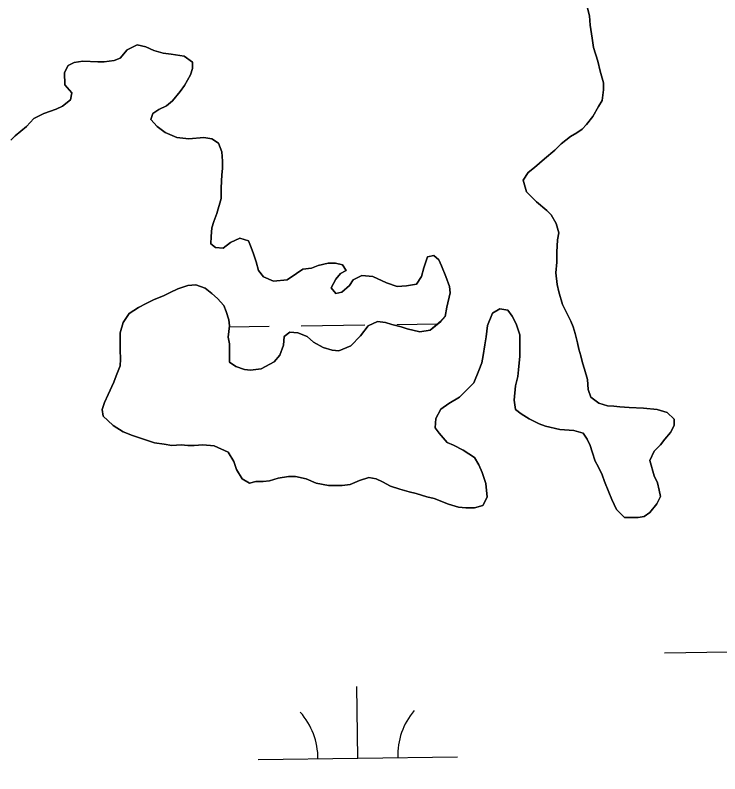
# Model space of a CAD drawing. Extents: x 3767014 to 3805179, y 361544 to 387384.
# Drawn here: x 3772348.3 to 3772701.9, y 379337.8 to 379718.3 of the extents above; entities that cross this region are included whole.
import ezdxf

# ---------------------------------------------------------------- set-up
doc = ezdxf.new("R2010")
doc.units = 0
for name, color, linetype in [('V-GRID-MAJR', 7, 'Continuous'), ('V-TOPO-SHOR', 7, 'Continuous'), ('V-WETL-SWMP', 7, 'Continuous')]:
    doc.layers.add(name, color=color, linetype=linetype)

msp = doc.modelspace()

# ---------------------------------------------------------------- linework, layer by layer
at = {"layer": 'V-GRID-MAJR'}
msp.add_spline([(3771088.411, 379085.847), (3773738.277, 379121.596), (3779038.002, 379193.674), (3784337.716, 379266.522), (3789637.419, 379340.141), (3794937.112, 379414.531), (3800236.794, 379489.691), (3802886.631, 379527.561)], degree=3, dxfattribs=at)
at = {"layer": 'V-TOPO-SHOR'}
for points in [[(3772634.976, 379723.941), (3772636.542, 379718.018), (3772636.862, 379713.338), (3772637.804, 379706.789), (3772638.435, 379702.111), (3772640.626, 379695.252), (3772641.88, 379690.263), (3772643.446, 379684.339), (3772643.45, 379680.906), (3772642.834, 379675.604), (3772640.964, 379672.483), (3772638.164, 379667.488), (3772635.049, 379663.43), (3772632.868, 379661.243), (3772630.065, 379659.369), (3772626.948, 379657.493), (3772622.272, 379653.746), (3772619.157, 379650.622), (3772613.861, 379646.248), (3772608.876, 379641.875), (3772605.759, 379639.377), (3772603.269, 379635.631), (3772604.835, 379629.706), (3772609.83, 379624.721), (3772615.139, 379620.361), (3772617.324, 379618.18), (3772619.827, 379613.816), (3772621.078, 379609.138), (3772620.46, 379605.708), (3772620.154, 379599.467), (3772620.16, 379594.478), (3772619.544, 379589.174), (3772620.175, 379583.249), (3772621.115, 379579.508), (3772622.995, 379573.271), (3772624.558, 379569.841), (3772627.058, 379564.854), (3772628.309, 379562.048), (3772629.25, 379558.618), (3772630.505, 379553.94), (3772631.132, 379550.823), (3772632.072, 379547.393), (3772633.012, 379543.962), (3772633.952, 379540.845), (3772635.516, 379535.543), (3772635.836, 379530.554), (3772637.087, 379526.813), (3772641.144, 379523.698), (3772645.515, 379522.456), (3772648.634, 379522.147), (3772651.753, 379521.84), (3772656.433, 379521.533), (3772663.607, 379521.23), (3772670.47, 379520.613), (3772675.463, 379519.061), (3772678.897, 379515.635), (3772678.901, 379512.515), (3772677.033, 379509.081), (3772674.232, 379505.646), (3772672.051, 379502.837), (3772668.936, 379499.713), (3772666.757, 379495.034), (3772668.95, 379487.237), (3772670.515, 379483.809), (3772671.455, 379480.067), (3772672.081, 379476.948), (3772670.216, 379473.202), (3772666.789, 379468.832)], [(3772456.392, 379604.262), (3772452.653, 379601.45), (3772448.911, 379601.757), (3772446.412, 379603.625), (3772446.719, 379607.369), (3772447.027, 379611.735), (3772447.959, 379614.856), (3772449.513, 379618.911), (3772451.688, 379626.401), (3772451.682, 379631.705), (3772451.985, 379638.254), (3772452.292, 379641.374), (3772452.288, 379645.117), (3772451.971, 379649.795), (3772450.406, 379654.159), (3772446.971, 379656.338), (3772442.916, 379656.959), (3772435.431, 379656.326), (3772429.504, 379656.942), (3772423.575, 379659.431), (3772419.516, 379662.544), (3772416.393, 379665.972), (3772417.325, 379669.091), (3772420.442, 379670.967), (3772424.181, 379672.843), (3772427.298, 379675.344), (3772431.036, 379680.025), (3772433.215, 379683.149), (3772436.328, 379688.455), (3772437.26, 379691.574), (3772437.256, 379694.693), (3772433.199, 379697.808), (3772426.647, 379698.736), (3772422.592, 379699.354), (3772417.91, 379700.596), (3772413.853, 379702.463), (3772409.485, 379703.393), (3772404.498, 379700.893), (3772401.072, 379696.833), (3772397.955, 379695.582), (3772392.964, 379694.951), (3772389.844, 379694.947), (3772382.359, 379695.25), (3772377.993, 379694.622), (3772374.876, 379693.059), (3772373.008, 379689.624), (3772373.327, 379683.386), (3772376.764, 379679.335), (3772376.143, 379675.905), (3772372.092, 379672.78), (3772368.975, 379671.217), (3772362.739, 379669.026), (3772357.752, 379666.525), (3772354.015, 379662.466), (3772348.405, 379657.78), (3772346.224, 379655.593)], [(3772394.741, 379514.977), (3772392.556, 379517.158), (3772391.927, 379520.589), (3772393.17, 379524.021), (3772395.038, 379528.078), (3772397.838, 379534.32), (3772399.081, 379537.442), (3772400.947, 379542.435), (3772401.254, 379545.865), (3772400.936, 379550.545), (3772400.932, 379554.6), (3772400.926, 379558.964), (3772402.481, 379564.27), (3772405.594, 379568.641), (3772410.269, 379571.764), (3772414.009, 379573.64), (3772417.751, 379575.516), (3772423.051, 379577.707), (3772426.168, 379579.27), (3772429.907, 379581.148), (3772434.896, 379582.713), (3772438.951, 379583.028), (3772443.631, 379581.476), (3772447.066, 379578.672), (3772449.877, 379576.18), (3772453.001, 379572.753), (3772454.252, 379569.634), (3772455.503, 379565.581), (3772455.821, 379562.462), (3772455.202, 379556.848), (3772455.831, 379553.416), (3772455.835, 379548.738), (3772455.841, 379544.372), (3772458.962, 379542.193), (3772463.333, 379540.639), (3772466.452, 379540.329), (3772471.754, 379540.96), (3772478.3, 379544.399), (3772481.103, 379547.833), (3772482.967, 379552.826), (3772483.274, 379557.195), (3772486.08, 379559.382), (3772490.135, 379559.075), (3772494.817, 379557.209), (3772497.938, 379554.403), (3772502.933, 379551.604), (3772507.301, 379550.36), (3772510.732, 379550.053), (3772516.657, 379552.556), (3772521.639, 379557.553), (3772525.377, 379562.546), (3772530.053, 379564.735), (3772534.11, 379564.119), (3772537.229, 379563.185), (3772541.908, 379561.944), (3772545.03, 379561.012), (3772551.27, 379559.46), (3772556.57, 379560.402), (3772561.868, 379564.774), (3772564.049, 379567.273), (3772564.979, 379571.952), (3772566.53, 379579.129), (3772566.214, 379582.248), (3772564.336, 379587.237), (3772562.147, 379592.537), (3772560.895, 379595.654), (3772558.399, 379597.833), (3772555.28, 379597.206), (3772553.414, 379591.591), (3772552.171, 379587.22), (3772549.681, 379583.475), (3772544.692, 379582.532), (3772540.012, 379582.215), (3772534.71, 379584.081), (3772527.843, 379587.192), (3772522.227, 379587.808), (3772517.863, 379585.621), (3772515.995, 379582.811), (3772512.255, 379579.374), (3772509.138, 379578.748), (3772506.951, 379581.551), (3772509.128, 379585.922), (3772511.621, 379588.732), (3772514.426, 379590.294), (3772512.55, 379593.1), (3772509.12, 379594.032), (3772505.376, 379594.028), (3772500.387, 379592.772), (3772496.959, 379591.521), (3772492.591, 379590.892), (3772489.476, 379588.705), (3772484.8, 379585.58), (3772477.939, 379584.947), (3772472.944, 379587.124), (3772470.446, 379590.241), (3772469.192, 379594.607), (3772467.941, 379598.66), (3772466.69, 379601.778), (3772465.436, 379605.208), (3772461.07, 379606.449), (3772456.392, 379604.262)], [(3772666.789, 379468.832), (3772663.984, 379466.958), (3772660.867, 379466.329), (3772654.004, 379466.321), (3772649.945, 379470.372), (3772647.753, 379475.359), (3772646.191, 379479.1), (3772643.999, 379484.4), (3772642.748, 379487.829), (3772640.872, 379491.882), (3772639.309, 379494.688), (3772637.745, 379499.363), (3772636.805, 379502.482), (3772635.242, 379505.599), (3772633.366, 379508.716), (3772628.684, 379509.96), (3772621.51, 379510.574), (3772614.336, 379512.124), (3772611.215, 379513.367), (3772606.22, 379515.858), (3772602.163, 379518.348), (3772599.353, 379520.527), (3772598.722, 379525.207), (3772599.338, 379532.381), (3772600.58, 379537.061), (3772600.889, 379540.493), (3772601.503, 379547.356), (3772601.497, 379551.722), (3772601.491, 379557.961), (3772599.613, 379563.572), (3772597.737, 379567.314), (3772595.55, 379570.431), (3772591.493, 379571.049), (3772587.753, 379568.86), (3772585.265, 379562.62), (3772584.648, 379557.004), (3772584.03, 379552.949), (3772583.1, 379547.645), (3772582.481, 379543.901), (3772580.925, 379540.157), (3772578.439, 379533.915), (3772576.258, 379531.73), (3772573.765, 379529.231), (3772571.273, 379526.733), (3772565.975, 379523.607), (3772561.922, 379520.795), (3772559.431, 379516.114), (3772559.126, 379511.434), (3772561.002, 379508.628), (3772565.061, 379503.955), (3772568.182, 379502.712), (3772573.175, 379500.221), (3772578.795, 379496.486), (3772580.982, 379492.744), (3772582.547, 379489.004), (3772584.425, 379483.393), (3772585.058, 379476.53), (3772582.879, 379472.473), (3772578.826, 379471.22), (3772574.459, 379471.215), (3772570.716, 379471.523), (3772565.723, 379473.075), (3772558.544, 379475.875), (3772554.801, 379476.806), (3772549.496, 379478.359), (3772546.066, 379479.291), (3772541.384, 379480.534), (3772536.704, 379482.086), (3772532.645, 379484.265), (3772529.524, 379485.822), (3772525.78, 379486.44), (3772521.105, 379484.876), (3772516.427, 379482.998), (3772512.374, 379482.369), (3772505.511, 379482.361), (3772499.271, 379483.602), (3772494.278, 379485.779), (3772488.974, 379487.02), (3772485.543, 379487.016), (3772480.241, 379486.074), (3772475.877, 379484.82), (3772472.758, 379484.505), (3772469.014, 379484.501), (3772465.897, 379483.561), (3772462.151, 379485.74), (3772459.337, 379490.413), (3772458.086, 379494.468), (3772455.274, 379499.142), (3772448.096, 379502.255), (3772442.478, 379502.871), (3772438.114, 379502.554), (3772434.995, 379502.55), (3772431.562, 379502.857), (3772426.885, 379502.54), (3772423.141, 379503.158), (3772418.15, 379503.777), (3772410.66, 379506.263), (3772407.228, 379507.506), (3772402.546, 379509.374), (3772397.551, 379512.487), (3772394.741, 379514.977)]]:
    msp.add_lwpolyline(points, dxfattribs=at)
at = {"layer": 'V-WETL-SWMP'}
for p, q in [((3772636.543, 379718.017), (3772634.976, 379723.941)), ((3772636.861, 379713.338), (3772636.543, 379718.017)), ((3772637.804, 379706.789), (3772636.861, 379713.338)), ((3772404.498, 379700.892), (3772409.485, 379703.393)), ((3772409.485, 379703.393), (3772413.853, 379702.463)), ((3772638.434, 379702.111), (3772637.804, 379706.789)), ((3772401.071, 379696.833), (3772404.498, 379700.892)), ((3772413.853, 379702.463), (3772417.91, 379700.596)), ((3772417.91, 379700.596), (3772422.591, 379699.354)), ((3772640.626, 379695.252), (3772638.434, 379702.111)), ((3772397.954, 379695.582), (3772401.071, 379696.833)), ((3772422.591, 379699.354), (3772426.646, 379698.736)), ((3772426.646, 379698.736), (3772433.198, 379697.808)), ((3772433.198, 379697.808), (3772437.256, 379694.693)), ((3772373.008, 379689.625), (3772374.875, 379693.058)), ((3772374.875, 379693.058), (3772377.992, 379694.622)), ((3772377.992, 379694.622), (3772382.358, 379695.251)), ((3772382.358, 379695.251), (3772389.845, 379694.948)), ((3772389.845, 379694.948), (3772392.964, 379694.952)), ((3772392.964, 379694.952), (3772397.954, 379695.582)), ((3772437.256, 379694.693), (3772437.26, 379691.574)), ((3772641.879, 379690.263), (3772640.626, 379695.252)), ((3772373.327, 379683.387), (3772373.008, 379689.625)), ((3772436.328, 379688.454), (3772433.215, 379683.148)), ((3772437.26, 379691.574), (3772436.328, 379688.454)), ((3772643.446, 379684.338), (3772641.879, 379690.263)), ((3772643.45, 379680.907), (3772643.446, 379684.338)), ((3772376.763, 379679.336), (3772373.327, 379683.387)), ((3772433.215, 379683.148), (3772431.036, 379680.026)), ((3772642.833, 379675.604), (3772643.45, 379680.907)), ((3772376.143, 379675.904), (3772376.763, 379679.336)), ((3772431.036, 379680.026), (3772427.298, 379675.343)), ((3772372.092, 379672.78), (3772376.143, 379675.904)), ((3772427.298, 379675.343), (3772424.182, 379672.843)), ((3772640.965, 379672.482), (3772642.833, 379675.604)), ((3772362.739, 379669.026), (3772368.975, 379671.217)), ((3772368.975, 379671.217), (3772372.092, 379672.78)), ((3772417.325, 379669.092), (3772416.393, 379665.972)), ((3772420.442, 379670.967), (3772417.325, 379669.092)), ((3772424.182, 379672.843), (3772420.442, 379670.967)), ((3772638.164, 379667.488), (3772640.965, 379672.482)), ((3772354.014, 379662.465), (3772357.752, 379666.525)), ((3772357.752, 379666.525), (3772362.739, 379669.026)), ((3772416.393, 379665.972), (3772419.516, 379662.544)), ((3772635.05, 379663.43), (3772638.164, 379667.488)), ((3772348.405, 379657.78), (3772354.014, 379662.465)), ((3772419.516, 379662.544), (3772423.575, 379659.43)), ((3772632.869, 379661.243), (3772635.05, 379663.43)), ((3772346.224, 379655.593), (3772348.405, 379657.78)), ((3772423.575, 379659.43), (3772429.504, 379656.942)), ((3772626.947, 379657.493), (3772630.064, 379659.369)), ((3772630.064, 379659.369), (3772632.869, 379661.243)), ((3772429.504, 379656.942), (3772435.431, 379656.325)), ((3772435.431, 379656.325), (3772442.917, 379656.958)), ((3772442.917, 379656.958), (3772446.972, 379656.339)), ((3772446.972, 379656.339), (3772450.406, 379654.16)), ((3772450.406, 379654.16), (3772451.971, 379649.795)), ((3772622.273, 379653.745), (3772626.947, 379657.493)), ((3772613.86, 379646.248), (3772619.157, 379650.622)), ((3772619.157, 379650.622), (3772622.273, 379653.745)), ((3772451.971, 379649.795), (3772452.288, 379645.117)), ((3772608.875, 379641.876), (3772613.86, 379646.248)), ((3772452.288, 379645.117), (3772452.293, 379641.374)), ((3772452.293, 379641.374), (3772451.985, 379638.254)), ((3772603.268, 379635.63), (3772605.759, 379639.376)), ((3772605.759, 379639.376), (3772608.875, 379641.876)), ((3772451.985, 379638.254), (3772451.681, 379631.704)), ((3772604.835, 379629.706), (3772603.268, 379635.63)), ((3772451.681, 379631.704), (3772451.687, 379626.401)), ((3772609.831, 379624.721), (3772604.835, 379629.706)), ((3772451.687, 379626.401), (3772449.513, 379618.912)), ((3772615.139, 379620.361), (3772609.831, 379624.721)), ((3772617.325, 379618.18), (3772615.139, 379620.361)), ((3772449.513, 379618.912), (3772447.958, 379614.856)), ((3772619.826, 379613.816), (3772617.325, 379618.18)), ((3772447.958, 379614.856), (3772447.026, 379611.735)), ((3772621.079, 379609.139), (3772619.826, 379613.816)), ((3772447.026, 379611.735), (3772446.72, 379607.368)), ((3772620.46, 379605.707), (3772621.079, 379609.139)), ((3772446.72, 379607.368), (3772446.412, 379603.625)), ((3772456.393, 379604.261), (3772461.069, 379606.45)), ((3772461.069, 379606.45), (3772465.437, 379605.207)), ((3772465.437, 379605.207), (3772466.689, 379601.778)), ((3772620.155, 379599.468), (3772620.46, 379605.707)), ((3772446.412, 379603.625), (3772448.91, 379601.756)), ((3772448.91, 379601.756), (3772452.653, 379601.449)), ((3772452.653, 379601.449), (3772456.393, 379604.261)), ((3772466.689, 379601.778), (3772467.941, 379598.66)), ((3772467.941, 379598.66), (3772469.193, 379594.607)), ((3772553.414, 379591.59), (3772555.279, 379597.206)), ((3772555.279, 379597.206), (3772558.398, 379597.834)), ((3772558.398, 379597.834), (3772560.896, 379595.654)), ((3772620.161, 379594.478), (3772620.155, 379599.468)), ((3772469.193, 379594.607), (3772470.446, 379590.241)), ((3772500.387, 379592.773), (3772505.376, 379594.027)), ((3772505.376, 379594.027), (3772509.119, 379594.031)), ((3772509.119, 379594.031), (3772512.551, 379593.1)), ((3772512.551, 379593.1), (3772514.426, 379590.295)), ((3772560.896, 379595.654), (3772562.147, 379592.536)), ((3772619.544, 379589.174), (3772620.161, 379594.478)), ((3772470.446, 379590.241), (3772472.945, 379587.125)), ((3772489.475, 379588.705), (3772492.591, 379590.892)), ((3772492.591, 379590.892), (3772496.958, 379591.521)), ((3772496.958, 379591.521), (3772500.387, 379592.773)), ((3772514.426, 379590.295), (3772511.621, 379588.732)), ((3772552.172, 379587.221), (3772553.414, 379591.59)), ((3772562.147, 379592.536), (3772564.337, 379587.236)), ((3772620.175, 379583.249), (3772619.544, 379589.174)), ((3772472.945, 379587.125), (3772477.939, 379584.948)), ((3772477.939, 379584.948), (3772484.8, 379585.58)), ((3772484.8, 379585.58), (3772489.475, 379588.705)), ((3772509.129, 379585.921), (3772506.951, 379581.552)), ((3772511.621, 379588.732), (3772509.129, 379585.921)), ((3772515.995, 379582.811), (3772517.863, 379585.62)), ((3772517.863, 379585.62), (3772522.227, 379587.809)), ((3772522.227, 379587.809), (3772527.843, 379587.192)), ((3772527.843, 379587.192), (3772534.709, 379584.081)), ((3772549.681, 379583.475), (3772552.172, 379587.221)), ((3772564.337, 379587.236), (3772566.214, 379582.248)), ((3772434.897, 379582.712), (3772429.908, 379581.147)), ((3772438.951, 379583.029), (3772434.897, 379582.712)), ((3772443.632, 379581.475), (3772438.951, 379583.029)), ((3772506.951, 379581.552), (3772509.138, 379578.747)), ((3772512.256, 379579.375), (3772515.995, 379582.811)), ((3772534.709, 379584.081), (3772540.013, 379582.216)), ((3772540.013, 379582.216), (3772544.692, 379582.533)), ((3772544.692, 379582.533), (3772549.681, 379583.475)), ((3772566.214, 379582.248), (3772566.53, 379579.129)), ((3772621.115, 379579.507), (3772620.175, 379583.249)), ((3772426.167, 379579.271), (3772423.05, 379577.707)), ((3772429.908, 379581.147), (3772426.167, 379579.271)), ((3772447.066, 379578.672), (3772443.632, 379581.475)), ((3772449.877, 379576.18), (3772447.066, 379578.672)), ((3772509.138, 379578.747), (3772512.256, 379579.375)), ((3772566.53, 379579.129), (3772564.979, 379571.953)), ((3772622.994, 379573.271), (3772621.115, 379579.507)), ((3772417.75, 379575.517), (3772414.009, 379573.641)), ((3772423.05, 379577.707), (3772417.75, 379575.517)), ((3772453, 379572.753), (3772449.877, 379576.18)), ((3772410.269, 379571.765), (3772405.594, 379568.641)), ((3772414.009, 379573.641), (3772410.269, 379571.765)), ((3772454.251, 379569.635), (3772453, 379572.753)), ((3772564.979, 379571.953), (3772564.049, 379567.273)), ((3772587.753, 379568.861), (3772591.493, 379571.049)), ((3772591.493, 379571.049), (3772595.549, 379570.43)), ((3772595.549, 379570.43), (3772597.736, 379567.314)), ((3772624.558, 379569.842), (3772622.994, 379573.271)), ((3772405.594, 379568.641), (3772402.48, 379564.27)), ((3772455.504, 379565.582), (3772454.251, 379569.635)), ((3772564.049, 379567.273), (3772561.869, 379564.775)), ((3772585.265, 379562.62), (3772587.753, 379568.861)), ((3772597.736, 379567.314), (3772599.612, 379563.573)), ((3772627.059, 379564.854), (3772624.558, 379569.842)), ((3772402.48, 379564.27), (3772400.927, 379558.965)), ((3772455.82, 379562.463), (3772455.504, 379565.582)), ((3772491.833, 379562.51), (3772523.829, 379562.955)), ((3772525.377, 379562.547), (3772521.64, 379557.552)), ((3772530.053, 379564.736), (3772525.377, 379562.547)), ((3772534.109, 379564.118), (3772530.053, 379564.736)), ((3772537.229, 379563.186), (3772534.109, 379564.118)), ((3772541.909, 379561.944), (3772537.229, 379563.186)), ((3772539.828, 379563.177), (3772560.277, 379563.461)), ((3772561.869, 379564.775), (3772556.571, 379560.402)), ((3772584.648, 379557.005), (3772585.265, 379562.62)), ((3772599.612, 379563.573), (3772601.49, 379557.961)), ((3772628.31, 379562.048), (3772627.059, 379564.854)), ((3772400.927, 379558.965), (3772400.932, 379554.599)), ((3772455.203, 379556.848), (3772455.82, 379562.463)), ((3772455.77, 379562.009), (3772475.834, 379562.288)), ((3772486.079, 379559.381), (3772483.275, 379557.194)), ((3772490.135, 379559.074), (3772486.079, 379559.381)), ((3772494.816, 379557.208), (3772490.135, 379559.074)), ((3772545.03, 379561.012), (3772541.909, 379561.944)), ((3772551.27, 379559.46), (3772545.03, 379561.012)), ((3772556.571, 379560.402), (3772551.27, 379559.46)), ((3772629.25, 379558.618), (3772628.31, 379562.048)), ((3772455.831, 379553.417), (3772455.203, 379556.848)), ((3772483.275, 379557.194), (3772482.968, 379552.827)), ((3772497.938, 379554.404), (3772494.816, 379557.208)), ((3772521.64, 379557.552), (3772516.656, 379552.555)), ((3772584.029, 379552.949), (3772584.648, 379557.005)), ((3772601.49, 379557.961), (3772601.498, 379551.723)), ((3772630.504, 379553.941), (3772629.25, 379558.618)), ((3772400.932, 379554.599), (3772400.937, 379550.544)), ((3772455.836, 379548.739), (3772455.831, 379553.417)), ((3772482.968, 379552.827), (3772481.103, 379547.834)), ((3772502.932, 379551.603), (3772497.938, 379554.404)), ((3772507.301, 379550.361), (3772502.932, 379551.603)), ((3772516.656, 379552.555), (3772510.732, 379550.053)), ((3772583.1, 379547.645), (3772584.029, 379552.949)), ((3772601.498, 379551.723), (3772601.503, 379547.356)), ((3772631.131, 379550.823), (3772630.504, 379553.941)), ((3772400.937, 379550.544), (3772401.254, 379545.865)), ((3772455.842, 379544.372), (3772455.836, 379548.739)), ((3772481.103, 379547.834), (3772478.3, 379544.399)), ((3772510.732, 379550.053), (3772507.301, 379550.361)), ((3772582.481, 379543.902), (3772583.1, 379547.645)), ((3772601.503, 379547.356), (3772600.888, 379540.493)), ((3772632.071, 379547.393), (3772631.131, 379550.823)), ((3772633.011, 379543.963), (3772632.071, 379547.393)), ((3772401.254, 379545.865), (3772400.947, 379542.434)), ((3772458.963, 379542.192), (3772455.842, 379544.372)), ((3772478.3, 379544.399), (3772471.754, 379540.96)), ((3772580.925, 379540.157), (3772582.481, 379543.902)), ((3772633.951, 379540.845), (3772633.011, 379543.963)), ((3772400.947, 379542.434), (3772399.081, 379537.441)), ((3772463.332, 379540.638), (3772458.963, 379542.192)), ((3772466.452, 379540.33), (3772463.332, 379540.638)), ((3772471.754, 379540.96), (3772466.452, 379540.33)), ((3772578.438, 379533.915), (3772580.925, 379540.157)), ((3772600.888, 379540.493), (3772600.58, 379537.061)), ((3772635.517, 379535.544), (3772633.951, 379540.845)), ((3772399.081, 379537.441), (3772397.837, 379534.32)), ((3772600.58, 379537.061), (3772599.338, 379532.381)), ((3772397.837, 379534.32), (3772395.038, 379528.079)), ((3772576.257, 379531.729), (3772578.438, 379533.915)), ((3772599.338, 379532.381), (3772598.723, 379525.206)), ((3772635.835, 379530.554), (3772635.517, 379535.544)), ((3772571.272, 379526.733), (3772573.765, 379529.231)), ((3772573.765, 379529.231), (3772576.257, 379531.729)), ((3772637.087, 379526.812), (3772635.835, 379530.554)), ((3772395.038, 379528.079), (3772393.171, 379524.021)), ((3772565.974, 379523.607), (3772571.272, 379526.733)), ((3772598.723, 379525.206), (3772599.352, 379520.528)), ((3772641.145, 379523.698), (3772637.087, 379526.812)), ((3772393.171, 379524.021), (3772391.927, 379520.589)), ((3772559.432, 379516.113), (3772561.922, 379520.795)), ((3772561.922, 379520.795), (3772565.974, 379523.607)), ((3772645.514, 379522.456), (3772641.145, 379523.698)), ((3772648.633, 379522.148), (3772645.514, 379522.456)), ((3772651.753, 379521.839), (3772648.633, 379522.148)), ((3772656.432, 379521.533), (3772651.753, 379521.839)), ((3772663.606, 379521.23), (3772656.432, 379521.533)), ((3772670.469, 379520.614), (3772663.606, 379521.23)), ((3772391.927, 379520.589), (3772392.555, 379517.158)), ((3772392.555, 379517.158), (3772394.741, 379514.978)), ((3772599.352, 379520.528), (3772602.162, 379518.348)), ((3772602.162, 379518.348), (3772606.22, 379515.858)), ((3772675.462, 379519.061), (3772670.469, 379520.614)), ((3772678.897, 379515.634), (3772675.462, 379519.061)), ((3772394.741, 379514.978), (3772397.552, 379512.486)), ((3772559.126, 379511.434), (3772559.432, 379516.113)), ((3772606.22, 379515.858), (3772611.214, 379513.368)), ((3772611.214, 379513.368), (3772614.335, 379512.125)), ((3772678.901, 379512.515), (3772678.897, 379515.634)), ((3772397.552, 379512.486), (3772402.546, 379509.373)), ((3772402.546, 379509.373), (3772407.227, 379507.507)), ((3772561.001, 379508.629), (3772559.126, 379511.434)), ((3772614.335, 379512.125), (3772621.511, 379510.574)), ((3772621.511, 379510.574), (3772628.685, 379509.959)), ((3772628.685, 379509.959), (3772633.366, 379508.717)), ((3772677.034, 379509.081), (3772678.901, 379512.515)), ((3772407.227, 379507.507), (3772410.66, 379506.263)), ((3772410.66, 379506.263), (3772418.149, 379503.777)), ((3772565.062, 379503.955), (3772561.001, 379508.629)), ((3772633.366, 379508.717), (3772635.241, 379505.6)), ((3772635.241, 379505.6), (3772636.804, 379502.482)), ((3772672.051, 379502.837), (3772674.231, 379505.647)), ((3772674.231, 379505.647), (3772677.034, 379509.081)), ((3772418.149, 379503.777), (3772423.14, 379503.159)), ((3772423.14, 379503.159), (3772426.884, 379502.54)), ((3772426.884, 379502.54), (3772431.562, 379502.858)), ((3772431.562, 379502.858), (3772434.994, 379502.55)), ((3772434.994, 379502.55), (3772438.113, 379502.554)), ((3772438.113, 379502.554), (3772442.479, 379502.871)), ((3772442.479, 379502.871), (3772448.095, 379502.254)), ((3772448.095, 379502.254), (3772455.273, 379499.143)), ((3772568.182, 379502.711), (3772565.062, 379503.955)), ((3772573.176, 379500.222), (3772568.182, 379502.711)), ((3772636.804, 379502.482), (3772637.744, 379499.364)), ((3772668.935, 379499.714), (3772672.051, 379502.837)), ((3772455.273, 379499.143), (3772458.086, 379494.468)), ((3772578.795, 379496.486), (3772573.176, 379500.222)), ((3772637.744, 379499.364), (3772639.309, 379494.687)), ((3772666.757, 379495.033), (3772668.935, 379499.714)), ((3772458.086, 379494.468), (3772459.338, 379490.414)), ((3772580.983, 379492.745), (3772578.795, 379496.486)), ((3772639.309, 379494.687), (3772640.872, 379491.882)), ((3772668.95, 379487.237), (3772666.757, 379495.033)), ((3772459.338, 379490.414), (3772462.151, 379485.739)), ((3772582.547, 379489.004), (3772580.983, 379492.745)), ((3772640.872, 379491.882), (3772642.748, 379487.829)), ((3772480.242, 379486.073), (3772485.543, 379487.015)), ((3772485.543, 379487.015), (3772488.974, 379487.019)), ((3772488.974, 379487.019), (3772494.278, 379485.778)), ((3772521.104, 379484.875), (3772525.781, 379486.44)), ((3772525.781, 379486.44), (3772529.525, 379485.821)), ((3772584.425, 379483.392), (3772582.547, 379489.004)), ((3772642.748, 379487.829), (3772644, 379484.4)), ((3772670.514, 379483.808), (3772668.95, 379487.237)), ((3772462.151, 379485.739), (3772465.897, 379483.56)), ((3772465.897, 379483.56), (3772469.015, 379484.5)), ((3772469.015, 379484.5), (3772472.758, 379484.504)), ((3772472.758, 379484.504), (3772475.876, 379484.82)), ((3772475.876, 379484.82), (3772480.242, 379486.073)), ((3772494.278, 379485.778), (3772499.272, 379483.601)), ((3772499.272, 379483.601), (3772505.512, 379482.361)), ((3772512.374, 379482.369), (3772516.428, 379482.998)), ((3772516.428, 379482.998), (3772521.104, 379484.875)), ((3772529.525, 379485.821), (3772532.646, 379484.265)), ((3772532.646, 379484.265), (3772536.704, 379482.086)), ((3772585.058, 379476.531), (3772584.425, 379483.392)), ((3772644, 379484.4), (3772646.19, 379479.1)), ((3772671.454, 379480.066), (3772670.514, 379483.808)), ((3772505.512, 379482.361), (3772512.374, 379482.369)), ((3772536.704, 379482.086), (3772541.384, 379480.533)), ((3772541.384, 379480.533), (3772546.065, 379479.291)), ((3772546.065, 379479.291), (3772549.497, 379478.359)), ((3772646.19, 379479.1), (3772647.754, 379475.359)), ((3772672.082, 379476.948), (3772671.454, 379480.066)), ((3772549.497, 379478.359), (3772554.801, 379476.806)), ((3772554.801, 379476.806), (3772558.545, 379475.875)), ((3772558.545, 379475.875), (3772565.723, 379473.076)), ((3772582.879, 379472.473), (3772585.058, 379476.531)), ((3772647.754, 379475.359), (3772649.944, 379470.371)), ((3772670.215, 379473.203), (3772672.082, 379476.948)), ((3772565.723, 379473.076), (3772570.715, 379471.523)), ((3772570.715, 379471.523), (3772574.459, 379471.215)), ((3772574.459, 379471.215), (3772578.826, 379471.22)), ((3772578.826, 379471.22), (3772582.879, 379472.473)), ((3772666.789, 379468.832), (3772670.215, 379473.203)), ((3772649.944, 379470.371), (3772654.004, 379466.321)), ((3772663.984, 379466.957), (3772666.789, 379468.832)), ((3772654.004, 379466.321), (3772660.866, 379466.329)), ((3772660.866, 379466.329), (3772663.984, 379466.957)), ((3772674.128, 379398.526), (3772706.125, 379398.97)), ((3772520.256, 379345.641), (3772519.755, 379381.638)), ((3772470.26, 379344.947), (3772570.251, 379346.336))]:
    msp.add_line(p, q, dxfattribs=at)
for centre, start, end in [((3772465.011, 379345.349), 0.02404, 41.5677), ((3772575.487, 379346.883), 140.02403, 181.56769)]:
    msp.add_arc(centre, 35.246, start, end, dxfattribs=at)

doc.saveas('drawing.dxf')
